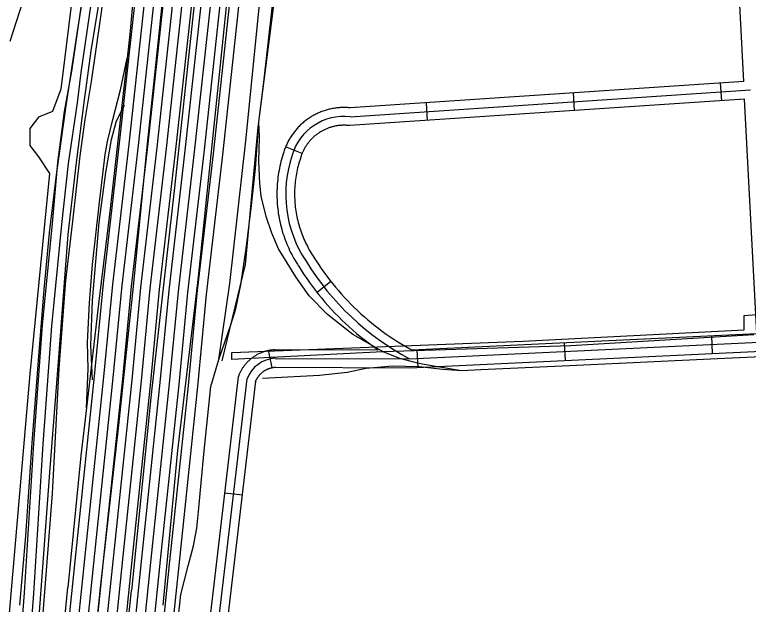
# Model space of a CAD drawing. Extents: x 3313447 to 3351316, y 703786 to 729172.
# Drawn here: x 3326400 to 3327644, y 718839 to 719840 of the extents above; entities that cross this region are included whole.
import ezdxf

# ---------------------------------------------------------------- set-up
doc = ezdxf.new("R2010")
doc.units = 0
for name, color, linetype in [('V-RAIL-TRAK', 7, 'Continuous'), ('V-ROAD-CNTR', 7, 'Continuous'), ('V-SITE-VEGE', 7, 'Continuous'), ('V-UTIL-LINE', 7, 'Continuous')]:
    doc.layers.add(name, color=color, linetype=linetype)

msp = doc.modelspace()

# ---------------------------------------------------------------- linework, layer by layer
at = {"layer": 'V-RAIL-TRAK'}
msp.add_line((3326481.7, 718783.3), (3326489.6, 718868.2), dxfattribs=at)
for points in [[(3326651.6, 718838.2), (3326676.3, 719100.5), (3326711.2, 719394.8), (3326748.9, 719754.2), (3326785.6, 720113), (3326821, 720447.5), (3326860.5, 720812.5), (3326910.5, 721273.6), (3326923.4, 721406.8), (3326932.3, 721497.1), (3326936.3, 721598), (3326936.4, 721641.8)], [(3326746.2, 719254.6), (3326764.6, 719383.7), (3326792.5, 719630.7), (3326815.6, 719863.2), (3326846.4, 720156.7), (3326876.9, 720435.3), (3326900, 720669.2), (3326910.5, 720788.5), (3326916, 720870.1), (3326913.6, 720917.6), (3326914.2, 720953.3), (3326914.4, 720983.5), (3326913.1, 721017.1), (3326913.4, 721029.9), (3326915.3, 721062.5), (3326918.3, 721088.2), (3326936, 721222.9), (3326944.9, 721317), (3326949.5, 721364.2), (3326952, 721424.2), (3326954.6, 721466.2), (3326955.8, 721505.7), (3326955.4, 721585.4)], [(3326441.8, 718825.9), (3326459.3, 719062.9), (3326474.6, 719257.9), (3326482.1, 719355.3), (3326490.2, 719466.7), (3326504.5, 719588.5), (3326517.5, 719690.5), (3326529.2, 719778.3), (3326555.1, 719933.8), (3326568.6, 720023.3), (3326586, 720136.5), (3326605.3, 720238.2), (3326621.2, 720302.8), (3326646.7, 720408), (3326688.5, 720574), (3326731.1, 720734.4), (3326776.9, 720924.3), (3326829, 721120.5), (3326882.5, 721312.9), (3326895.1, 721360.8), (3326903.2, 721395.2), (3326911.7, 721435.5), (3326924.5, 721531.1)], [(3326844.3, 721176.6), (3326823.3, 720982.7), (3326806.8, 720822.8), (3326773.7, 720506.3), (3326736.9, 720156.6), (3326701.8, 719835.6), (3326670.6, 719546.2), (3326631.1, 719195.1), (3326598.1, 718863)], [(3326759.2, 720852.2), (3326739, 720675.3), (3326727.3, 720570.5), (3326702, 720360.6), (3326678.6, 720120.1), (3326663, 719989.4), (3326645.2, 719818), (3326623, 719609.8), (3326601.2, 719383.9), (3326575.7, 719143.1), (3326544.9, 718867.6)], [(3326665, 720480.4), (3326644.4, 720294), (3326631.2, 720174.3), (3326616.6, 720042.7), (3326595.2, 719806.5), (3326590.6, 719765.8)], [(3326522.7, 719917.9), (3326504.9, 719807.6), (3326486.4, 719685.1), (3326470, 719567.8), (3326458.4, 719469.6), (3326449.1, 719373.4), (3326440.3, 719260.4), (3326428.6, 719113.3), (3326418, 718955.4), (3326407.8, 718838.1)], [(3327157.6, 719235.4), (3327091, 719246.5), (3327074.5, 719250.8), (3327052.8, 719256.4), (3327025.7, 719267), (3326973.2, 719296.9), (3326930.3, 719331), (3326899, 719362.4), (3326876.6, 719394.9), (3326847.2, 719442.3), (3326836, 719468.9), (3326826.2, 719497.3), (3326817.7, 719531.6), (3326815.5, 719553.8), (3326813.5, 719590.5), (3326814.7, 719631.8), (3326813.9, 719657.1), (3326822.6, 719730.3), (3326843.5, 719916)], [(3326590.6, 719765.8), (3326561.7, 719510.1), (3326542.3, 719353.6), (3326521.3, 719172.9), (3326511.8, 719091.3), (3326489.6, 718868.2)], [(3326521.3, 719172.9), (3326524.4, 719238.8), (3326523.1, 719283.6), (3326526.6, 719350.8), (3326531.5, 719415.7), (3326543.1, 719516.4), (3326553.1, 719602.4), (3326557.1, 719624.6), (3326566, 719661.8), (3326579.2, 719712.1), (3326590.6, 719765.8)], [(3326732.2, 719208.7), (3326746.2, 719254.6), (3326766.4, 719313.3), (3326774.9, 719340.7), (3326783, 719381.3), (3326792.1, 719442.7), (3326800.7, 719510.8), (3326808, 719578.4), (3326813.9, 719657.1)], [(3327890.2, 719269.6), (3327591.7, 719256), (3327353.2, 719244.7), (3327190.2, 719237.3), (3327157.6, 719235.4), (3327125.7, 719237.7), (3327085.8, 719242), (3327040.7, 719243.5), (3326995.6, 719239.1), (3326963.8, 719232.7), (3326916.6, 719227.3), (3326819.9, 719222.6)], [(3326681.6, 718855.8), (3326694.2, 718904.4), (3326702.7, 718938.4), (3326708.4, 718968.3), (3326711.4, 718996.7), (3326720.3, 719094.2), (3326732.2, 719208.7)], [(3326544.9, 718867.6), (3326525.7, 718682.7), (3326509.2, 718502.2), (3326486.8, 718322.7), (3326478.8, 718255), (3326476.2, 718236.7), (3326471.6, 718204.4)], [(3326524.6, 718152.4), (3326531, 718218.7), (3326543.3, 718326.2), (3326552.9, 718434.2), (3326566.2, 718556.7), (3326579.5, 718691.6), (3326598.1, 718863)], [(3326611.2, 718475.3), (3326635.9, 718562.4), (3326640.2, 718578.1), (3326644.3, 718593.9), (3326648.1, 718609.8), (3326651.8, 718625.7), (3326655.3, 718641.6), (3326658.6, 718657.6), (3326661.7, 718673.6), (3326664.6, 718689.7), (3326667.3, 718705.8), (3326675.3, 718798.2), (3326681.6, 718855.8)]]:
    msp.add_lwpolyline(points, dxfattribs=at)
at = {"layer": 'V-ROAD-CNTR'}
for p, q in [((3327598.8, 719693.5), (3327596.8, 719723.4)), ((3327349.3, 719676.8), (3327347.3, 719706.7)), ((3327099.9, 719660.2), (3327097.9, 719690.1)), ((3326887, 719603.8), (3326859.2, 719615.1)), ((3326936, 719386.9), (3326912.5, 719368.3)), ((3327581.3, 719295), (3327582.7, 719265)), ((3327331.6, 719283.1), (3327333, 719253.1)), ((3326829.4, 719270), (3326836, 719240.8)), ((3327081.8, 719271.2), (3327083.3, 719241.2)), ((3326756.1, 719028.4), (3326785.9, 719024.9))]:
    msp.add_line(p, q, dxfattribs=at)
for points in [[(3326946.1, 721625), (3326916.1, 721424.6), (3326901.6, 721346.9), (3326885.5, 721271.5), (3326782.5, 720908.3), (3326751.8, 720791.6), (3326725.3, 720698.6), (3326667.8, 720468.5), (3326649.3, 720403.7), (3326630.8, 720326.9), (3326610.3, 720234.5), (3326591.7, 720147.8), (3326579.3, 720080.5), (3326545.4, 719836), (3326529.2, 719726), (3326518.5, 719661.6), (3326510.2, 719600), (3326497.9, 719489.3), (3326485.7, 719388.8), (3326474.8, 719239.5), (3326463.2, 719027.6), (3326453.5, 718903.9), (3326443, 718767)], [(3326474.8, 717115.9), (3326524.9, 717469.5), (3326543.4, 717652.7), (3326574.8, 717887.7), (3326611, 718268), (3326641.2, 718576.6), (3326660.2, 718728.3), (3326679, 718910.9), (3326710.3, 719209.1), (3326725.1, 719365), (3326752.6, 719601.7), (3326784.6, 719895.9), (3326820.6, 720273.8), (3326845.3, 720500.2), (3326872.7, 720747.4), (3326900.8, 721023.2), (3326923.9, 721222.7), (3326948.2, 721491.2)], [(3326590.6, 718388.3), (3326609.4, 718580.1), (3326628.4, 718731.9), (3326647.2, 718914.2), (3326678.4, 719212.2), (3326693.3, 719368.4), (3326720.8, 719605.3), (3326752.8, 719899.1), (3326788.7, 720277), (3326813.5, 720503.7), (3326840.9, 720750.8), (3326869, 721026.6), (3326913.9, 721415.5)], [(3326396.4, 718599.6), (3326416.4, 718858.8), (3326432.3, 719111.9), (3326446.9, 719312.7), (3326463.9, 719485.1), (3326473, 719588.9), (3326484.3, 719675.4), (3326496.5, 719743.8), (3326514.1, 719863.8), (3326534.9, 719991.8), (3326581.4, 720260.9), (3326641.2, 720494.1), (3326687.3, 720672), (3326718.8, 720793), (3326745.8, 720903.7), (3326826, 721172.5), (3326849.2, 721232.3), (3326908.4, 721383.6)], [(3326453.1, 718194.9), (3326423.6, 718260), (3326419.4, 718293.2), (3326411.8, 718342), (3326404.4, 718412.4), (3326406, 718476.1), (3326412.3, 718598.6), (3326432.4, 718857.7), (3326448.2, 719110.8), (3326462.9, 719311.4), (3326479.8, 719483.6), (3326490.9, 719587.3), (3326506.1, 719690.1), (3326512.4, 719741.6), (3326529.9, 719861.4), (3326550.7, 719989.1), (3326597.1, 720257.5), (3326656.7, 720490.1), (3326702.8, 720668), (3326734.3, 720789.1), (3326761.3, 720899.5), (3326841.2, 721167.3), (3326864.1, 721226.5), (3326892.2, 721298.3)], [(3326565.6, 718296.3), (3326593.5, 718581.9), (3326612.5, 718733.7), (3326631.3, 718915.9), (3326662.5, 719213.8), (3326677.4, 719370), (3326704.9, 719607.1), (3326736.8, 719900.8), (3326772.8, 720278.7), (3326797.6, 720505.5), (3326824.9, 720752.5), (3326853.1, 721028.4), (3326877.8, 721242.7)], [(3326611.6, 718437.7), (3326625.3, 718578.3), (3326644.3, 718730.1), (3326663.1, 718912.6), (3326694.3, 719210.7), (3326709.2, 719366.7), (3326736.7, 719603.5), (3326768.7, 719897.5), (3326804.6, 720275.4), (3326829.4, 720502), (3326856.8, 720749.1), (3326884.9, 721024.9), (3326906.8, 721214.1)], [(3326533.3, 718130.8), (3326577.6, 718583.6), (3326596.6, 718735.5), (3326615.3, 718917.5), (3326646.6, 719215.4), (3326661.5, 719371.7), (3326689, 719608.9), (3326720.9, 719902.4), (3326756.9, 720280.3), (3326781.7, 720507.2), (3326809, 720754.2), (3326837.2, 721030.1), (3326851.1, 721150.3)], [(3326751.8, 719252.4), (3326791.3, 719415.6), (3326812.8, 719648.8), (3326864, 720049.4), (3326917.7, 720563.7), (3326933.3, 720728.4), (3326937.4, 720771.1), (3326965, 720843.9), (3326977.8, 720969.3), (3326990.9, 721101.6)], [(3326516.8, 718127), (3326561.7, 718585.4), (3326580.7, 718737.3), (3326599.4, 718919.2), (3326630.6, 719217), (3326645.5, 719373.4), (3326673.1, 719610.7), (3326705, 719904), (3326741, 720281.9), (3326765.8, 720509), (3326793.1, 720755.9), (3326821.3, 721031.8), (3326824.5, 721059)], [(3326487.6, 717993.2), (3326545.8, 718587.2), (3326564.8, 718739.1), (3326583.5, 718920.8), (3326614.7, 719218.6), (3326629.6, 719375.1), (3326657.2, 719612.5), (3326689.1, 719905.6), (3326725.1, 720283.6), (3326749.9, 720510.7), (3326777.2, 720757.6), (3326798, 720964.3)], [(3326477.7, 718055.8), (3326529.9, 718589), (3326548.9, 718740.9), (3326567.6, 718922.5), (3326598.8, 719220.2), (3326613.7, 719376.8), (3326641.3, 719614.3), (3326673.2, 719907.2), (3326709.1, 720285.2), (3326734, 720512.5), (3326761.3, 720759.2), (3326772.9, 720870.9)], [(3326467.3, 718113.5), (3326514, 718590.7), (3326533, 718742.8), (3326551.7, 718924.1), (3326582.9, 719221.8), (3326597.8, 719378.5), (3326625.4, 719616), (3326657.2, 719908.9), (3326693.2, 720286.8), (3326718.1, 720514.2), (3326745.4, 720760.9), (3326748.2, 720778.5)], [(3326457.1, 718173.6), (3326498.1, 718592.5), (3326517.1, 718744.6), (3326535.8, 718925.8), (3326567, 719223.4), (3326581.9, 719380.1), (3326609.5, 719617.8), (3326641.3, 719910.5), (3326677.3, 720288.4), (3326702.2, 720516), (3326719.3, 720676.6)], [(3326447.1, 718235.9), (3326482.2, 718594.3), (3326501.2, 718746.4), (3326519.9, 718927.4), (3326551, 719225), (3326566, 719381.8), (3326593.6, 719619.6), (3326625.4, 719912.1), (3326661.4, 720290.1), (3326686.3, 720517.7), (3326691.7, 720566.4)], [(3326436, 718286.5), (3326466.3, 718596), (3326485.3, 718748.2), (3326503.9, 718929.1), (3326535.1, 719226.6), (3326550.1, 719383.5), (3326577.7, 719621.4), (3326609.5, 719913.7), (3326645.5, 720291.7), (3326663.4, 720455.8)], [(3327636.1, 719726), (3327623.7, 719964.1)], [(3327636.1, 719726), (3326968.7, 719681.5), (3326968.4, 719681.5), (3326966.6, 719681.7), (3326964.7, 719681.8), (3326962.8, 719681.9), (3326961, 719681.9), (3326959.1, 719682), (3326957.3, 719682), (3326955.4, 719681.9), (3326953.5, 719681.9), (3326951.7, 719681.8), (3326949.8, 719681.6), (3326947.9, 719681.5), (3326946.1, 719681.3), (3326944.2, 719681), (3326942.4, 719680.8), (3326940.5, 719680.5), (3326938.7, 719680.2), (3326936.9, 719679.8), (3326935, 719679.4), (3326933.3, 719679), (3326931.5, 719678.5), (3326929.6, 719678.1), (3326927.8, 719677.5), (3326926.1, 719677), (3326924.3, 719676.4), (3326922.5, 719675.8), (3326920.8, 719675.2), (3326919, 719674.5), (3326917.3, 719673.8), (3326915.6, 719673), (3326913.9, 719672.3), (3326912.2, 719671.5), (3326910.5, 719670.7), (3326908.8, 719669.8), (3326907.2, 719669), (3326905.6, 719668.1), (3326903.9, 719667.1), (3326902.4, 719666.1), (3326900.8, 719665.2), (3326899.2, 719664.1), (3326897.7, 719663.1), (3326896.1, 719662), (3326894.6, 719660.9), (3326893.2, 719659.8), (3326891.7, 719658.7), (3326890.2, 719657.5), (3326888.8, 719656.3), (3326887.4, 719655.1), (3326886, 719653.8), (3326884.6, 719652.5), (3326883.3, 719651.3), (3326882, 719649.9), (3326880.7, 719648.6), (3326879.4, 719647.2), (3326878.2, 719645.8), (3326876.9, 719644.4), (3326875.8, 719643), (3326874.6, 719641.5), (3326873.4, 719640), (3326872.3, 719638.5), (3326871.2, 719637.1), (3326870.2, 719635.5), (3326869.1, 719634), (3326868.1, 719632.4), (3326867.1, 719630.8), (3326866.2, 719629.2), (3326865.2, 719627.6), (3326864.3, 719625.9), (3326863.4, 719624.3), (3326862.6, 719622.7), (3326861.8, 719621), (3326861, 719619.3), (3326860.2, 719617.6), (3326859.5, 719615.8), (3326858.8, 719614.2), (3326858.1, 719612.4), (3326857.5, 719610.6), (3326856.9, 719608.9), (3326856.3, 719607.1), (3326855.9, 719605.6), (3326855.7, 719605), (3326854.5, 719601.4), (3326853.4, 719597.7), (3326852.3, 719594), (3326851.3, 719590.3), (3326850.4, 719586.5), (3326849.5, 719582.7), (3326848.7, 719579), (3326848, 719575.2), (3326847.3, 719571.4), (3326846.8, 719567.6), (3326846.2, 719563.8), (3326845.8, 719559.9), (3326845.4, 719556.1), (3326845, 719552.2), (3326844.8, 719548.4), (3326844.6, 719544.6), (3326844.4, 719540.7), (3326844.4, 719536.8)], [(3326968.5, 719666.4), (3327647.7, 719711.8)], [(3326531.9, 719220.1), (3326528.6, 719278.7), (3326531.8, 719354.5), (3326543.2, 719487), (3326554.2, 719572), (3326563.7, 719627.6), (3326572.2, 719659.3), (3326585.9, 719685.9)], [(3327637.6, 719696), (3326968.2, 719651.4), (3326965.6, 719651.6), (3326964.2, 719651.7), (3326962.9, 719651.8), (3326961.6, 719651.9), (3326960.2, 719651.9), (3326958.9, 719652), (3326957.5, 719652), (3326956.2, 719651.9), (3326954.9, 719651.9), (3326953.5, 719651.8), (3326952.2, 719651.7), (3326950.9, 719651.6), (3326949.5, 719651.5), (3326948.2, 719651.3), (3326946.9, 719651.1), (3326945.5, 719650.9), (3326944.2, 719650.7), (3326942.9, 719650.4), (3326941.6, 719650.1), (3326940.3, 719649.8), (3326939, 719649.5), (3326937.7, 719649.2), (3326936.4, 719648.8), (3326935.1, 719648.4), (3326933.8, 719648), (3326932.6, 719647.5), (3326931.3, 719647.1), (3326930, 719646.6), (3326928.8, 719646.1), (3326927.6, 719645.6), (3326926.4, 719645), (3326925.1, 719644.4), (3326923.9, 719643.8), (3326922.7, 719643.2), (3326921.5, 719642.6), (3326920.4, 719641.9), (3326919.2, 719641.3), (3326918.1, 719640.6), (3326916.9, 719639.9), (3326915.8, 719639.1), (3326914.7, 719638.4), (3326913.6, 719637.6), (3326912.5, 719636.8), (3326911.4, 719636), (3326910.4, 719635.2), (3326909.4, 719634.4), (3326908.3, 719633.5), (3326907.3, 719632.6), (3326906.3, 719631.7), (3326905.3, 719630.8), (3326904.3, 719629.8), (3326903.4, 719628.9), (3326902.5, 719628), (3326901.6, 719627), (3326900.7, 719626), (3326899.8, 719624.9), (3326898.9, 719623.9), (3326898.1, 719622.9), (3326897.3, 719621.8), (3326896.5, 719620.8), (3326895.7, 719619.6), (3326894.9, 719618.6), (3326894.2, 719617.4), (3326893.4, 719616.3), (3326892.7, 719615.2), (3326892, 719614), (3326891.3, 719612.8), (3326890.7, 719611.7), (3326890.1, 719610.5), (3326889.5, 719609.3), (3326888.9, 719608.1), (3326888.3, 719606.9), (3326887.8, 719605.7), (3326887.3, 719604.4), (3326886.7, 719603.2), (3326886.3, 719601.9), (3326885.8, 719600.7), (3326885.4, 719599.4), (3326885, 719598.1), (3326884.5, 719596.5), (3326884.2, 719595.6), (3326883.1, 719592.4), (3326882.2, 719589.2), (3326881.2, 719586), (3326880.4, 719582.8), (3326879.6, 719579.5), (3326878.8, 719576.3), (3326878.2, 719573), (3326877.5, 719569.7), (3326876.9, 719566.5), (3326876.4, 719563.2), (3326876, 719559.9), (3326875.6, 719556.6), (3326875.2, 719553.2), (3326874.9, 719550), (3326874.7, 719546.6), (3326874.5, 719543.2), (3326874.4, 719539.9), (3326874.4, 719536.6)], [(3327658.2, 719298.6), (3327637.6, 719696)], [(3326844.4, 719536.8), (3326844.4, 719533), (3326844.4, 719529.1), (3326844.6, 719525.2), (3326844.8, 719521.4), (3326845.1, 719517.6), (3326845.4, 719513.7), (3326845.8, 719509.9), (3326846.3, 719506.1), (3326846.8, 719502.2), (3326847.4, 719498.4), (3326848.1, 719494.6), (3326848.9, 719490.9), (3326849.7, 719487.1), (3326850.6, 719483.3), (3326851.5, 719479.6), (3326852.5, 719475.8), (3326853.6, 719472.1), (3326854.7, 719468.4), (3326855.9, 719464.8), (3326857.1, 719461.2), (3326858.5, 719457.5), (3326859.9, 719453.9), (3326861.3, 719450.3), (3326862.8, 719446.8), (3326864.4, 719443.3), (3326866, 719439.8), (3326867.7, 719436.3), (3326869.5, 719432.9), (3326871.3, 719429.5), (3326873.2, 719426.1), (3326875.1, 719422.8), (3326877.1, 719419.5), (3326879.1, 719416.2), (3326881.2, 719413.1), (3326881.4, 719412.8), (3326885.7, 719405.9), (3326890.3, 719398.8), (3326895.1, 719391.9), (3326899.9, 719385), (3326904.9, 719378.3), (3326909.9, 719371.5), (3326915.1, 719365), (3326920.4, 719358.5), (3326925.8, 719352.1), (3326931.4, 719345.8), (3326937, 719339.6), (3326942.7, 719333.4), (3326948.6, 719327.4), (3326954.6, 719321.5), (3326960.6, 719315.7), (3326966.7, 719310), (3326973, 719304.5), (3326979.4, 719298.9), (3326985.8, 719293.6), (3326992.3, 719288.4), (3326999, 719283.2), (3327005.7, 719278.2), (3327012.5, 719273.2), (3327016.1, 719270.8)], [(3326874.4, 719536.6), (3326874.4, 719533.2), (3326874.4, 719529.9), (3326874.6, 719526.6), (3326874.7, 719523.3), (3326875, 719519.9), (3326875.3, 719516.6), (3326875.6, 719513.3), (3326876, 719510), (3326876.5, 719506.7), (3326877, 719503.4), (3326877.6, 719500.1), (3326878.3, 719496.8), (3326878.9, 719493.6), (3326879.7, 719490.4), (3326880.5, 719487.1), (3326881.4, 719483.9), (3326882.3, 719480.7), (3326883.3, 719477.5), (3326884.3, 719474.4), (3326885.4, 719471.2), (3326886.6, 719468), (3326887.7, 719465), (3326889, 719461.9), (3326890.3, 719458.8), (3326891.7, 719455.7), (3326893.1, 719452.7), (3326894.5, 719449.8), (3326896.1, 719446.8), (3326897.7, 719443.8), (3326899.2, 719440.9), (3326900.9, 719438), (3326902.7, 719435.1), (3326904.4, 719432.4), (3326906.3, 719429.4), (3326906.7, 719428.9), (3326911, 719422), (3326915.3, 719415.4), (3326919.7, 719409), (3326924.2, 719402.5), (3326928.9, 719396.2), (3326933.7, 719389.9), (3326938.5, 719383.8), (3326943.5, 719377.6), (3326948.6, 719371.7), (3326953.8, 719365.7), (3326959, 719359.9), (3326964.4, 719354.2), (3326969.9, 719348.6), (3326975.5, 719343), (3326981.2, 719337.6), (3326987, 719332.2), (3326992.8, 719327), (3326998.7, 719321.8), (3327004.8, 719316.8), (3327010.9, 719311.9), (3327017.2, 719307.1), (3327023.5, 719302.3), (3327029.8, 719297.8), (3327036.3, 719293.3), (3327042.8, 719288.9), (3327049.4, 719284.7), (3327056.1, 719280.5), (3327062.9, 719276.5), (3327069.7, 719272.6), (3327073, 719270.8)], [(3327073, 719270.8), (3327658.2, 719298.6)], [(3327069.5, 719255.6), (3327673.9, 719284.4)], [(3326807.5, 719261), (3326808.6, 719261.7), (3326809.6, 719262.3), (3326810.7, 719262.9), (3326811.7, 719263.5), (3326812.8, 719264), (3326813.9, 719264.6), (3326815, 719265.1), (3326816.1, 719265.6), (3326817.2, 719266.1), (3326818.3, 719266.6), (3326819.4, 719267), (3326820.5, 719267.4), (3326821.7, 719267.9), (3326822.8, 719268.2), (3326824, 719268.6), (3326825.1, 719269), (3326826.3, 719269.3), (3326827.5, 719269.6), (3326828.6, 719269.9), (3326829.8, 719270.1), (3326831, 719270.4), (3326832.2, 719270.6), (3326833.4, 719270.8), (3326834.6, 719271), (3326835.8, 719271.2), (3326837, 719271.3), (3326838.1, 719271.4), (3326839.4, 719271.5), (3326841, 719271.6), (3327015, 719270.8)], [(3326823.6, 719235.7), (3326824.2, 719236), (3326824.7, 719236.4), (3326825.3, 719236.7), (3326826, 719237), (3326826.5, 719237.4), (3326827.2, 719237.7), (3326827.8, 719238), (3326828.4, 719238.3), (3326829, 719238.5), (3326829.7, 719238.8), (3326830.3, 719239.1), (3326830.9, 719239.3), (3326831.6, 719239.5), (3326832.2, 719239.7), (3326832.9, 719240), (3326833.6, 719240.2), (3326834.2, 719240.3), (3326834.8, 719240.5), (3326835.5, 719240.7), (3326836.2, 719240.8), (3326836.9, 719241), (3326837.5, 719241.1), (3326838.2, 719241.2), (3326838.9, 719241.3), (3326839.6, 719241.4), (3326840.2, 719241.5), (3326841, 719241.6), (3326841.6, 719241.6), (3326841.9, 719241.6), (3327069.8, 719240.6), (3327689.7, 719270.1)], [(3326700.5, 718554.5), (3326779.2, 719225.5), (3326780.2, 719228.1), (3326780.6, 719229.2), (3326781.1, 719230.3), (3326781.6, 719231.5), (3326782.2, 719232.6), (3326782.7, 719233.6), (3326783.2, 719234.7), (3326783.8, 719235.8), (3326784.4, 719236.8), (3326785, 719237.8), (3326785.6, 719238.9), (3326786.3, 719240), (3326786.9, 719240.9), (3326787.6, 719241.9), (3326788.3, 719242.9), (3326789, 719243.9), (3326789.8, 719244.9), (3326790.5, 719245.8), (3326791.3, 719246.7), (3326792.1, 719247.7), (3326792.8, 719248.6), (3326793.6, 719249.5), (3326794.5, 719250.4), (3326795.3, 719251.2), (3326796.2, 719252.1), (3326797.1, 719252.9), (3326797.9, 719253.7), (3326798.9, 719254.5), (3326799.8, 719255.3), (3326800.7, 719256.1), (3326801.6, 719256.9), (3326802.6, 719257.6), (3326803.5, 719258.3), (3326804.5, 719259), (3326805.6, 719259.7), (3326806.6, 719260.4), (3326807.5, 719261)], [(3326841.5, 719256.6), (3327069.5, 719255.6)], [(3326754.5, 718756.8), (3326808.5, 719218.1), (3326808.1, 719217), (3326808.3, 719217.6), (3326808.6, 719218.3), (3326808.9, 719218.9), (3326809.1, 719219.5), (3326809.5, 719220.1), (3326809.8, 719220.8), (3326810.1, 719221.3), (3326810.4, 719221.9), (3326810.8, 719222.5), (3326811.1, 719223.1), (3326811.5, 719223.7), (3326811.9, 719224.3), (3326812.3, 719224.9), (3326812.6, 719225.4), (3326813.1, 719225.9), (3326813.5, 719226.5), (3326813.9, 719227), (3326814.3, 719227.6), (3326814.8, 719228.1), (3326815.2, 719228.6), (3326815.7, 719229.1), (3326816.1, 719229.6), (3326816.6, 719230.1), (3326817.1, 719230.6), (3326817.6, 719231.1), (3326818.1, 719231.5), (3326818.6, 719232), (3326819.2, 719232.4), (3326819.7, 719232.9), (3326820.2, 719233.3), (3326820.7, 719233.7), (3326821.3, 719234.1), (3326821.9, 719234.5), (3326822.4, 719234.9), (3326823, 719235.3), (3326823.6, 719235.7)], [(3326715.6, 718554.2), (3326793.8, 719221.8)]]:
    msp.add_lwpolyline(points, dxfattribs=at)
for centre, radius, start, end in [((3326958.3, 719575.1), 91.9, 83.6661, 163.5699), ((3327065.4, 719535.2), 206, 161.3557, 213.5802), ((3327290.1, 719665.6), 465.6, 211.6585, 241.7234), ((3326844.5, 719202.5), 54.3, 93.2583, 159.1015)]:
    msp.add_arc(centre, radius, start, end, dxfattribs=at)
at = {"layer": 'V-SITE-VEGE'}
msp.add_lwpolyline([(3326392.1, 719794.6), (3326435.1, 719928.6), (3326492.4, 720057.7), (3326525.9, 720196.4), (3326530.7, 720139), (3326478.1, 719713.3), (3326463.8, 719675.1), (3326439.9, 719665.5), (3326425.5, 719646.4), (3326425.5, 719617.7), (3326439.9, 719598.6), (3326459, 719569.9), (3326425.5, 719230.3), (3326382.5, 718732.9)], dxfattribs=at)
at = {"layer": 'V-UTIL-LINE'}
msp.add_lwpolyline([(3327653.4, 719296.2), (3327342.9, 719278.1), (3327024.2, 719267.6), (3326768.1, 719254.6), (3326768, 719266.3), (3327261.6, 719286), (3327636.8, 719305.1), (3327636.7, 719329.2), (3327700, 719334.3)], dxfattribs=at)

doc.saveas('drawing.dxf')
